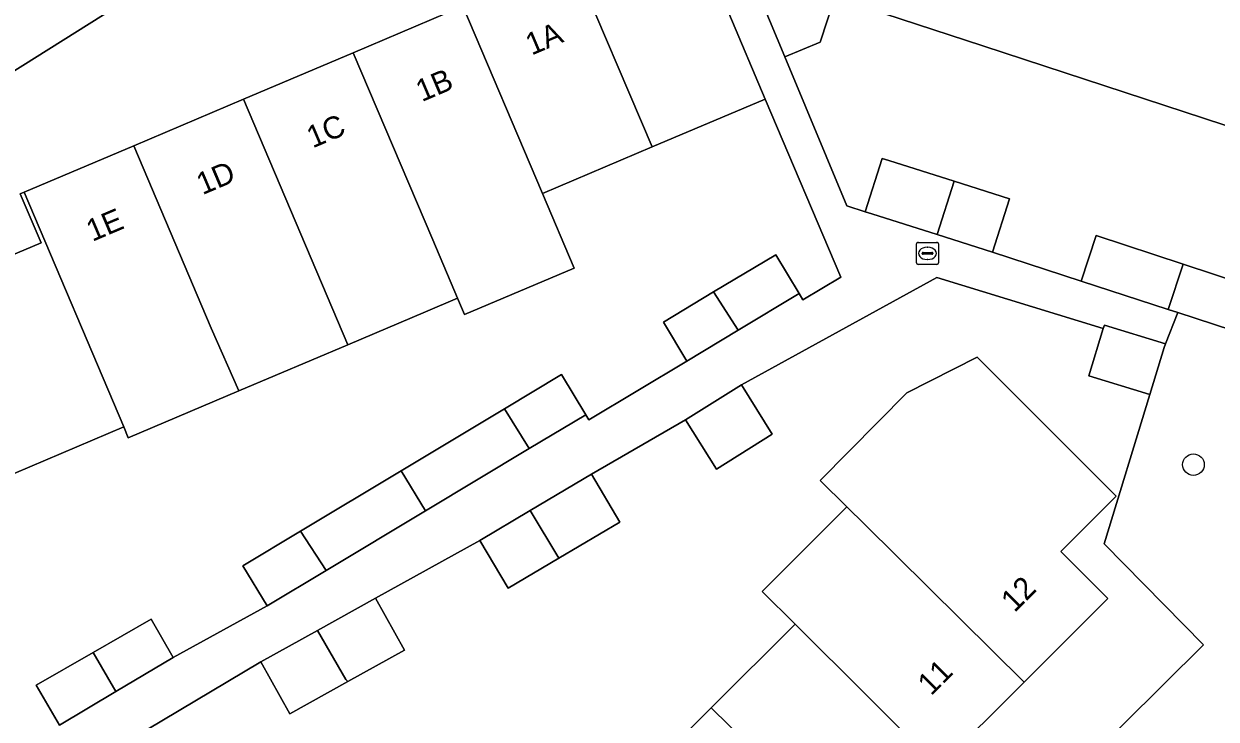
# Model space of a CAD drawing. Extents: x 159960 to 160866, y 382700 to 383354.
# Drawn here: x 160265.7 to 160319.7, y 383296.8 to 383328.3 of the extents above; entities that cross this region are included whole.
import ezdxf

# ---------------------------------------------------------------- set-up
doc = ezdxf.new("R2010")
doc.units = 0
for name, color, linetype in [('IMGEO_Boom', 7, 'Continuous'), ('IMGEO_Erf', 7, 'Continuous'), ('IMGEO_Pand', 7, 'Continuous'), ('IMGEO_Pand_nummerreeks', 7, 'Continuous'), ('IMGEO_Rioolput', 7, 'Continuous'), ('IMGEO_Voetpad_open', 7, 'Continuous')]:
    doc.layers.add(name, color=color, linetype=linetype)

msp = doc.modelspace()

# ---------------------------------------------------------------- linework, layer by layer
at = {"layer": 'IMGEO_Boom'}
msp.add_circle((160318.693, 383308.318), 0.489, dxfattribs=at)
at = {"layer": 'IMGEO_Erf'}
for points in [[(160270.677, 383322.78), (160275.648, 383324.89), (160280.618, 383326.999), (160285.589, 383329.109), (160290.56, 383331.219), (160295.679, 383333.392), (160292.986, 383339.738)], [(160275.441, 383332.587), (160260.671, 383323.305)], [(160322.789, 383322.836), (160311.959, 383326.393), (160309.145, 383327.317), (160302.447, 383329.517), (160301.78, 383327.486), (160300.173, 383326.818), (160302.987, 383320.049), (160303.814, 383319.787), (160304.581, 383322.21), (160304.89, 383322.112), (160307.852, 383321.173), (160310.356, 383320.38), (160309.588, 383317.958), (160313.61, 383316.645), (160314.286, 383318.706), (160318.229, 383317.411), (160321.105, 383316.464)], [(160267.305, 383296.498), (160266.257, 383298.316), (160268.834, 383299.801), (160271.46, 383301.315), (160272.464, 383299.573), (160276.714, 383301.916), (160275.623, 383303.735), (160278.227, 383305.298), (160282.793, 383308.038), (160287.481, 383310.851), (160290.063, 383312.401), (160291.158, 383310.584), (160291.295, 383310.357), (160295.733, 383313.018), (160294.674, 383314.784), (160296.951, 383316.15), (160299.769, 383317.841), (160300.83, 383316.074), (160300.999, 383315.793), (160302.713, 383316.822), (160299.283, 383324.901), (160294.161, 383322.727), (160289.19, 383320.617), (160290.626, 383317.23), (160285.655, 383315.12), (160285.338, 383315.867), (160283.892, 383315.253), (160280.368, 383313.757), (160275.429, 383311.661), (160270.426, 383309.538), (160270.218, 383310.027), (160265.248, 383307.917)], [(160240.009, 383311.773), (160241.764, 383307.97), (160243.813, 383308.84), (160246.739, 383310.072), (160251.715, 383312.166), (160256.692, 383314.26), (160261.671, 383316.356), (160266.474, 383318.377), (160265.532, 383320.596), (160265.706, 383320.67), (160270.677, 383322.78)], [(160306.41, 383287.505), (160319.156, 383300.15), (160314.652, 383304.732), (160316.715, 383311.497), (160313.95, 383312.349), (160314.608, 383314.486), (160307.059, 383316.812), (160298.206, 383311.938), (160299.609, 383309.695), (160297.075, 383308.109), (160295.671, 383310.352), (160291.416, 383307.88), (160292.699, 383305.714), (160289.937, 383304.079), (160287.634, 383302.715), (160286.351, 383304.88), (160281.629, 383302.257), (160282.938, 383299.904), (160280.378, 383298.479), (160277.746, 383297.013), (160276.436, 383299.367), (160271.24, 383296.27)], [(160293.011, 383293.463), (160296.846, 383297.292), (160300.641, 383301.082), (160299.156, 383302.561), (160302.986, 383306.406), (160301.781, 383307.599), (160305.711, 383311.569), (160308.889, 383313.195), (160315.189, 383306.887), (160312.68, 383304.382), (160314.814, 383302.245), (160311.017, 383298.454), (160307.151, 383294.594)]]:
    msp.add_lwpolyline(points, dxfattribs=at)
at = {"layer": 'IMGEO_Pand'}
for points in [[(160325.633, 383321.902), (160336.483, 383318.339), (160339.287, 383317.418), (160343.838, 383315.922), (160346.836, 383325.049), (160305.935, 383338.483), (160306.367, 383339.797), (160304.591, 383340.38), (160299.604, 383338.3), (160299.076, 383339.507), (160295.522, 383338.01), (160298.514, 383330.809), (160300.173, 383326.818), (160301.78, 383327.486), (160302.447, 383329.517), (160309.145, 383327.317), (160311.959, 383326.393), (160322.789, 383322.836)], [(160294.161, 383322.727), (160299.283, 383324.901), (160297.632, 383328.79), (160295.679, 383333.392), (160290.56, 383331.219)], [(160285.589, 383329.109), (160289.19, 383320.617), (160294.161, 383322.727), (160290.56, 383331.219)], [(160285.589, 383329.109), (160280.618, 383326.999), (160284.219, 383318.507), (160285.338, 383315.867), (160285.655, 383315.12), (160290.626, 383317.23), (160289.19, 383320.617)], [(160280.618, 383326.999), (160275.648, 383324.89), (160280.368, 383313.757), (160283.892, 383315.253), (160285.338, 383315.867), (160284.219, 383318.507)], [(160275.648, 383324.89), (160270.677, 383322.78), (160274.177, 383314.513), (160275.429, 383311.661), (160280.368, 383313.757)], [(160270.677, 383322.78), (160265.706, 383320.67), (160270.218, 383310.027), (160270.426, 383309.538), (160275.429, 383311.661), (160274.177, 383314.513)], [(160307.852, 383321.173), (160304.89, 383322.112), (160304.581, 383322.21), (160303.814, 383319.787), (160304.123, 383319.689), (160307.085, 383318.751)], [(160307.852, 383321.173), (160307.085, 383318.751), (160309.588, 383317.958), (160310.356, 383320.38)], [(160265.706, 383320.67), (160265.532, 383320.596), (160266.474, 383318.377), (160261.671, 383316.356), (160265.248, 383307.917), (160270.218, 383310.027)], [(160318.229, 383317.411), (160314.286, 383318.706), (160313.61, 383316.645), (160317.553, 383315.358)], [(160300.83, 383316.074), (160299.769, 383317.841), (160296.951, 383316.15), (160298.065, 383314.416)], [(160320.428, 383314.411), (160321.105, 383316.464), (160318.229, 383317.411), (160317.553, 383315.358), (160317.979, 383315.218)], [(160298.065, 383314.416), (160296.951, 383316.15), (160294.674, 383314.784), (160295.733, 383313.018)], [(160317.373, 383313.634), (160317.422, 383313.792), (160314.657, 383314.644), (160314.608, 383314.486), (160313.95, 383312.349), (160316.715, 383311.497)], [(160302.986, 383306.406), (160303.799, 383305.601), (160311.017, 383298.454), (160314.814, 383302.245), (160312.68, 383304.382), (160315.189, 383306.887), (160308.889, 383313.195), (160305.711, 383311.569), (160301.781, 383307.599)], [(160291.158, 383310.584), (160290.063, 383312.401), (160287.481, 383310.851), (160288.594, 383309.045)], [(160298.206, 383311.938), (160295.671, 383310.352), (160297.075, 383308.109), (160299.609, 383309.695)], [(160288.594, 383309.045), (160287.481, 383310.851), (160282.793, 383308.038), (160283.887, 383306.221)], [(160283.887, 383306.221), (160282.793, 383308.038), (160278.227, 383305.298), (160279.39, 383303.522)], [(160288.639, 383306.235), (160289.937, 383304.079), (160292.699, 383305.714), (160291.416, 383307.88)], [(160303.799, 383305.601), (160302.986, 383306.406), (160299.156, 383302.561), (160300.641, 383301.082), (160307.151, 383294.594), (160311.017, 383298.454)], [(160288.639, 383306.235), (160286.351, 383304.88), (160287.634, 383302.715), (160289.937, 383304.079)], [(160279.39, 383303.522), (160278.227, 383305.298), (160275.623, 383303.735), (160276.714, 383301.916)], [(160280.378, 383298.479), (160282.938, 383299.904), (160281.629, 383302.257), (160278.995, 383300.791), (160280.287, 383298.569)], [(160272.464, 383299.573), (160271.46, 383301.315), (160268.834, 383299.801), (160269.866, 383298.025)], [(160303.4, 383290.849), (160307.151, 383294.594), (160300.641, 383301.082), (160296.846, 383297.292)], [(160280.378, 383298.479), (160280.287, 383298.569), (160278.995, 383300.791), (160276.436, 383299.367), (160277.746, 383297.013)], [(160269.866, 383298.025), (160268.834, 383299.801), (160266.257, 383298.316), (160267.305, 383296.498)], [(160303.4, 383290.849), (160296.846, 383297.292), (160293.011, 383293.463), (160299.578, 383287.033)]]:
    msp.add_lwpolyline(points, close=True, dxfattribs=at)
at = {"layer": 'IMGEO_Rioolput'}
for p, q in [((160306.141, 383317.474), (160306.141, 383318.326)), ((160306.216, 383318.4), (160307.068, 383318.4)), ((160307.142, 383318.326), (160307.142, 383317.474)), ((160306.4, 383317.894), (160306.4, 383317.906)), ((160306.838, 383317.857), (160306.44, 383317.857)), ((160306.443, 383317.943), (160306.841, 383317.943)), ((160306.629, 383318.18), (160306.654, 383318.18)), ((160306.884, 383317.906), (160306.884, 383317.894)), ((160307.068, 383317.4), (160306.216, 383317.4)), ((160306.652, 383317.62), (160306.627, 383317.62))]:
    msp.add_line(p, q, dxfattribs=at)
for points in [[(160306.141, 383317.474), (160306.141, 383318.326)], [(160306.216, 383318.4), (160307.068, 383318.4)], [(160307.142, 383318.326), (160307.142, 383317.474)], [(160307.068, 383317.4), (160306.216, 383317.4)]]:
    msp.add_lwpolyline(points, dxfattribs=at)
for centre, radius, start, end in [((160306.218, 383318.324), 0.0765, 91.552, 178.448), ((160306.218, 383318.324), 0.0765, 91.552, 178.448), ((160307.066, 383318.324), 0.0765, 1.552, 88.448), ((160307.066, 383318.324), 0.0765, 1.552, 88.448), ((160306.44, 383317.903), 0.0403, 85.8775, 175.7526), ((160306.437, 383317.893), 0.0366, 178.938, 274.7102), ((160306.841, 383317.9), 0.043, 264.8664, 352.4533), ((160306.845, 383317.905), 0.0386, 1.7309, 96.639), ((160306.218, 383317.476), 0.0765, 181.552, 268.448), ((160306.218, 383317.476), 0.0765, 181.552, 268.448), ((160307.066, 383317.476), 0.0765, 271.552, 358.448), ((160307.066, 383317.476), 0.0765, 271.552, 358.448)]:
    msp.add_arc(centre, radius, start, end, dxfattribs=at)
for centre, major_axis, ratio, start_param, end_param in [((160306.628, 383317.9), (-0.387, 0.002), 0.722429, 4.712389, 7.853982), ((160306.653, 383317.9), (-0.39, 0.002), 0.717154, 1.570796, 4.712389)]:
    msp.add_ellipse(centre, major_axis=major_axis, ratio=ratio, start_param=start_param, end_param=end_param, dxfattribs=at)
at = {"layer": 'IMGEO_Voetpad_open'}
for points in [[(160260.671, 383323.305), (160275.441, 383332.587)], [(160271.24, 383296.27), (160276.436, 383299.367), (160278.995, 383300.791), (160281.629, 383302.257), (160286.351, 383304.88), (160288.639, 383306.235), (160291.416, 383307.88), (160295.671, 383310.352), (160298.206, 383311.938), (160307.059, 383316.812), (160314.608, 383314.486), (160314.657, 383314.644), (160317.422, 383313.792), (160317.979, 383315.218), (160317.553, 383315.358), (160313.61, 383316.645), (160309.588, 383317.958), (160307.085, 383318.751), (160304.123, 383319.689), (160303.814, 383319.787), (160302.987, 383320.049), (160300.173, 383326.818), (160298.514, 383330.809)], [(160297.632, 383328.79), (160299.283, 383324.901), (160302.713, 383316.822), (160300.999, 383315.793), (160300.83, 383316.074), (160298.065, 383314.416), (160295.733, 383313.018), (160291.295, 383310.357), (160291.158, 383310.584), (160288.594, 383309.045), (160283.887, 383306.221), (160279.39, 383303.522), (160276.714, 383301.916), (160272.464, 383299.573), (160269.866, 383298.025), (160267.305, 383296.498)], [(160321.596, 383293.927), (160323.389, 383299.274), (160324.844, 383304.055), (160326.635, 383309.52), (160341.236, 383304.766), (160342.152, 383307.387), (160336.906, 383308.995), (160334.09, 383309.923), (160331.274, 383310.851), (160323.304, 383313.464), (160320.428, 383314.411), (160317.979, 383315.218), (160317.422, 383313.792), (160317.373, 383313.634), (160316.715, 383311.497), (160314.652, 383304.732), (160319.156, 383300.15), (160306.41, 383287.505)]]:
    msp.add_lwpolyline(points, dxfattribs=at)

# ---------------------------------------------------------------- texts
at = {"layer": 'IMGEO_Pand_nummerreeks'}
for s, rotation, p in [('1A', 22.999, (160288.7, 383326.867)), ('1B', 22.9985, (160283.728, 383324.757)), ('1C', 23.0043, (160278.782, 383322.657)), ('1D', 22.9994, (160273.788, 383320.537)), ('1E', 22.991, (160268.796, 383318.418)), ('12', 44.9543, (160310.582, 383301.579)), ('11', 44.9567, (160306.803, 383297.807))]:
    msp.add_text(s, height=1, rotation=rotation, dxfattribs=at).set_placement(p)

doc.saveas('drawing.dxf')
